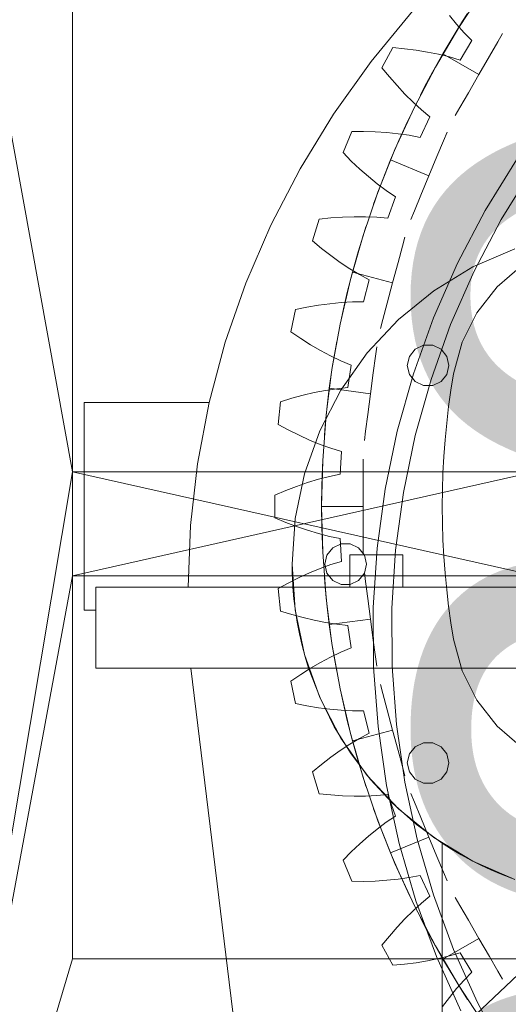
# Model space of a CAD drawing. Header units: millimetres. Extents: x -4395 to 65662, y -65530 to 6847.
# Tile 856 of 1034: x 23927 to 24139, y 1509 to 1936. Entities that reach past the tile are written whole.
import ezdxf

# ---------------------------------------------------------------- set-up
doc = ezdxf.new("R2010")
doc.units = ezdxf.units.MM
for name, color, linetype, lineweight in [('COTAS_O', 1, 'Continuous', 0), ('COTAS_P', 1, 'Continuous', 0), ('lateral_briquetadora', 7, 'Continuous', 0)]:
    doc.layers.add(name, color=color, linetype=linetype, lineweight=lineweight)
doc.dimstyles.new('R19_100', dxfattribs={"dimtxt": 250, "dimasz": 150, "dimexe": 150, "dimexo": 80, "dimgap": 100, "dimtad": 1, "dimtih": 1, "dimtoh": 1, "dimdsep": 46, "dimcen": 0.09, "dimadec": 0, "dimazin": 0, "dimtfac": 1, "dimtdec": 4, "dimtofl": 0, "dimtmove": 0, "dimatfit": 3, "dimfxl": 1, "dimtolj": 1, "dimtzin": 0, "dimarcsym": 0})

# ---------------------------------------------------------------- blocks, each defined once
blk = doc.blocks.new('DIM_R33_4')
at = {"layer": 'COTAS_P'}
for p, q in [((15248.37, 1279.09), (24311.82, 4109.09)), ((24311.82, 4109.09), (24155.23, 4107.34)), ((24311.82, 4109.09), (24182.05, 4021.43)), ((24580.07, 3250), (24311.82, 4109.09)), ((15248.37, 1279.09), (15378.14, 1366.76)), ((15248.37, 1279.09), (15404.97, 1280.85)), ((15516.62, 420), (15248.37, 1279.09))]:
    blk.add_line(p, q, dxfattribs=at)
blk.add_text('9495 P', height=250, rotation=17.3406, dxfattribs=at).set_placement((19750.29, 2789.55))
blk = doc.blocks.new('DIM_R33_27')
at = {"layer": 'COTAS_O'}
for p, q in [((23750.07, 2330), (24450.07, 2330)), ((24450.07, 2330), (24405.07, 2180)), ((24450.07, 0), (24450.07, 2330)), ((24450.07, 2330), (24495.07, 2180)), ((24450.07, 0), (24405.07, 150)), ((24450.07, 0), (24495.07, 150)), ((23750.07, 0), (24450.07, 0))]:
    blk.add_line(p, q, dxfattribs=at)
blk.add_text('2330 O', height=250, rotation=90, dxfattribs=at).set_placement((24350.07, 1165))

msp = doc.modelspace()

# ---------------------------------------------------------------- linework, layer by layer
at = {"layer": 'lateral_briquetadora'}
for p, q in [((23870.067, 2180), (23950.067, 1740)), ((24117.187, 1932.486), (24128.123, 1949.08)), ((23950.067, 1940), (23950.067, 1740)), ((24079.277, 1917.784), (24097.191, 1939.592)), ((24116.288, 1933.879), (24113.148, 1937.691)), ((24118.876, 1935.172), (24121.069, 1938.588)), ((24107.105, 1915.36), (24117.187, 1932.486)), ((24115.017, 1928.964), (24118.876, 1935.172)), ((24119.547, 1930.245), (24116.288, 1933.879)), ((24110.369, 1921.125), (24115.017, 1928.964)), ((24122.937, 1926.816), (24119.547, 1930.245)), ((24134.167, 1926.344), (24136.194, 1929.856)), ((24117.873, 1918.368), (24122.937, 1926.816)), ((24130.513, 1920.016), (24134.167, 1926.344)), ((24083.977, 1915.089), (24088.625, 1923.786)), ((24088.625, 1923.786), (24093.718, 1923.307)), ((24093.718, 1923.307), (24098.734, 1922.673)), ((24098.734, 1922.673), (24103.668, 1921.874)), ((24103.668, 1921.874), (24108.51, 1920.902)), ((24110.369, 1921.125), (24105.905, 1913.181)), ((24108.51, 1920.902), (24113.251, 1919.742)), ((24125.957, 1912.125), (24110.369, 1921.125)), ((24113.251, 1919.742), (24117.873, 1918.368)), ((24125.957, 1912.125), (24130.513, 1920.016)), ((24063.036, 1895), (24079.277, 1917.784)), ((24097.904, 1897.745), (24107.105, 1915.36)), ((24087.204, 1911.12), (24083.977, 1915.089)), ((24090.518, 1907.302), (24087.204, 1911.12)), ((24105.905, 1913.181), (24102.458, 1906.735)), ((24125.957, 1912.125), (24121.402, 1904.234)), ((24093.923, 1903.643), (24090.518, 1907.302)), ((24097.422, 1900.157), (24093.923, 1903.643)), ((24102.458, 1906.735), (24100.595, 1903.127)), ((24121.402, 1904.234), (24117.748, 1897.906)), ((24101.021, 1896.86), (24097.422, 1900.157)), ((24048.537, 1871.338), (24063.036, 1895)), ((24089.606, 1879.686), (24097.904, 1897.745)), ((24104.731, 1893.78), (24101.021, 1896.86)), ((24117.748, 1897.906), (24115.721, 1894.394)), ((24091.261, 1883.486), (24094.276, 1890.145)), ((24094.276, 1890.145), (24096.004, 1893.818)), ((24100.52, 1884.876), (24104.731, 1893.78)), ((24067.108, 1878.29), (24070.881, 1887.401)), ((24070.881, 1887.401), (24075.996, 1887.424)), ((24075.996, 1887.424), (24081.05, 1887.284)), ((24081.05, 1887.284), (24086.039, 1886.973)), ((24086.039, 1886.973), (24090.953, 1886.481)), ((24090.953, 1886.481), (24095.785, 1885.79)), ((24095.785, 1885.79), (24100.52, 1884.876)), ((24110.589, 1883.388), (24112.14, 1887.134)), ((24087.676, 1875.108), (24091.261, 1883.486)), ((24107.792, 1876.637), (24110.589, 1883.388)), ((24070.708, 1874.657), (24067.108, 1878.29)), ((24082.234, 1861.23), (24089.606, 1879.686)), ((24074.381, 1871.182), (24070.708, 1874.657)), ((24087.676, 1875.108), (24084.286, 1866.648)), ((24104.306, 1868.219), (24087.676, 1875.108)), ((24104.306, 1868.219), (24107.792, 1876.637)), ((24142.147, 1875.146), (24128.609, 1853.206)), ((24035.844, 1846.9), (24048.537, 1871.338)), ((24078.128, 1867.875), (24074.381, 1871.182)), ((24148.805, 1870.711), (24135.559, 1849.244)), ((24081.951, 1864.748), (24078.128, 1867.875)), ((24084.286, 1866.648), (24081.71, 1859.808)), ((24085.856, 1861.82), (24081.951, 1864.748)), ((24104.306, 1868.219), (24100.819, 1859.801)), ((24075.806, 1842.425), (24082.234, 1861.23)), ((24089.85, 1859.118), (24085.856, 1861.82)), ((24081.71, 1859.808), (24080.335, 1855.988)), ((24086.532, 1849.845), (24089.85, 1859.118)), ((24100.819, 1859.801), (24098.022, 1853.051)), ((24098.022, 1853.051), (24096.471, 1849.304)), ((24128.609, 1853.206), (24116.631, 1830.376)), ((24053.926, 1840.015), (24056.789, 1849.452)), ((24056.789, 1849.452), (24061.877, 1849.977)), ((24061.877, 1849.977), (24066.921, 1850.333)), ((24066.921, 1850.333), (24071.915, 1850.512)), ((24071.915, 1850.512), (24076.855, 1850.504)), ((24076.855, 1850.504), (24081.731, 1850.29)), ((24081.731, 1850.29), (24086.532, 1849.845)), ((24135.559, 1849.244), (24123.841, 1826.908)), ((24025.01, 1821.79), (24035.844, 1846.9)), ((24075.765, 1842.292), (24076.998, 1846.159)), ((24057.866, 1836.753), (24053.926, 1840.015)), ((24070.339, 1823.318), (24075.806, 1842.425)), ((24073.644, 1835.296), (24075.765, 1842.292)), ((24092.819, 1837.722), (24093.869, 1841.639)), ((24061.861, 1833.655), (24057.866, 1836.753)), ((24071.183, 1826.522), (24073.644, 1835.296)), ((24090.928, 1830.664), (24092.819, 1837.722)), ((24123.358, 1828.743), (24141.51, 1836.628)), ((24065.915, 1830.73), (24061.861, 1833.655)), ((24070.026, 1827.994), (24065.915, 1830.73)), ((24088.57, 1821.863), (24090.928, 1830.664)), ((24116.631, 1830.376), (24106.273, 1806.767)), ((24071.183, 1826.522), (24068.927, 1817.692)), ((24074.199, 1825.462), (24070.026, 1827.994)), ((24088.57, 1821.863), (24071.183, 1826.522)), ((24106.449, 1818.461), (24123.358, 1828.743)), ((24123.841, 1826.908), (24113.706, 1803.81)), ((24133.825, 1820.153), (24144.57, 1829.456)), ((24016.082, 1796.116), (24025.01, 1821.79)), ((24065.847, 1803.959), (24070.339, 1823.318)), ((24078.439, 1823.165), (24074.199, 1825.462)), ((24076.046, 1813.611), (24078.439, 1823.165)), ((24088.57, 1821.863), (24086.211, 1813.062)), ((24068.927, 1817.692), (24067.266, 1810.574)), ((24091.097, 1805.971), (24106.449, 1818.461)), ((24125.102, 1808.933), (24133.825, 1820.153)), ((24061.434, 1812.843), (24066.35, 1813.318)), ((24066.35, 1813.318), (24071.224, 1813.583)), ((24071.224, 1813.583), (24076.046, 1813.611)), ((24086.211, 1813.062), (24084.32, 1806.004)), ((24044.561, 1800.633), (24046.484, 1810.305)), ((24046.484, 1810.305), (24051.496, 1811.325)), ((24051.496, 1811.325), (24056.481, 1812.174)), ((24056.481, 1812.174), (24061.434, 1812.843)), ((24067.266, 1810.574), (24066.401, 1806.608)), ((24118.735, 1796.226), (24125.102, 1808.933)), ((24077.589, 1791.508), (24091.097, 1805.971)), ((24084.32, 1806.004), (24083.271, 1802.087)), ((24106.273, 1806.767), (24097.584, 1782.495)), ((24048.8, 1797.772), (24044.561, 1800.633)), ((24062.341, 1784.398), (24065.847, 1803.959)), ((24113.706, 1803.81), (24105.205, 1780.062)), ((24009.098, 1769.987), (24016.082, 1796.116)), ((24053.081, 1795.081), (24048.8, 1797.772)), ((24063.657, 1792.432), (24064.376, 1796.427)), ((24114.969, 1782.522), (24118.735, 1796.226)), ((24057.401, 1792.568), (24053.081, 1795.081)), ((24061.761, 1790.247), (24057.401, 1792.568)), ((24062.468, 1785.22), (24063.657, 1792.432)), ((24081.162, 1790.127), (24081.692, 1794.148)), ((24098.33, 1793.162), (24095.833, 1790.031)), ((24101.939, 1794.9), (24098.33, 1793.162)), ((24105.945, 1794.9), (24101.939, 1794.9)), ((24109.553, 1793.162), (24105.945, 1794.9)), ((24112.051, 1790.031), (24109.553, 1793.162)), ((24066.162, 1788.137), (24061.761, 1790.247)), ((24070.607, 1786.266), (24066.162, 1788.137)), ((24066.177, 1775.34), (24077.589, 1791.508)), ((24080.209, 1782.883), (24081.162, 1790.127)), ((24095.833, 1790.031), (24094.942, 1786.126)), ((24112.942, 1786.126), (24112.051, 1790.031)), ((24059.83, 1764.683), (24062.341, 1784.398)), ((24061.173, 1776.199), (24062.468, 1785.22)), ((24069.161, 1776.524), (24070.607, 1786.266)), ((24094.942, 1786.126), (24095.833, 1782.221)), ((24112.051, 1782.221), (24112.942, 1786.126)), ((24079.019, 1773.849), (24080.209, 1782.883)), ((24097.584, 1782.495), (24090.606, 1757.676)), ((24095.833, 1782.221), (24098.33, 1779.089)), ((24098.33, 1779.089), (24101.939, 1777.351)), ((24105.205, 1780.062), (24098.378, 1755.78)), ((24105.945, 1777.351), (24109.553, 1779.089)), ((24109.553, 1779.089), (24112.051, 1782.221)), ((24113.822, 1775.389), (24114.969, 1782.522)), ((24054.695, 1774.327), (24059.541, 1775.282)), ((24057.072, 1757.768), (24066.177, 1775.34)), ((24059.541, 1775.282), (24064.365, 1776.024)), ((24061.173, 1776.199), (24060.089, 1767.151)), ((24079.019, 1773.849), (24061.173, 1776.199)), ((24064.365, 1776.024), (24069.161, 1776.524)), ((24101.939, 1777.351), (24105.945, 1777.351)), ((24112.827, 1768.233), (24113.822, 1775.389)), ((24039.1, 1760.522), (24040.066, 1770.336)), ((24040.066, 1770.336), (24044.954, 1771.843)), ((24044.954, 1771.843), (24049.832, 1773.176)), ((24049.832, 1773.176), (24054.695, 1774.327)), ((24079.019, 1773.849), (24077.83, 1764.816)), ((24009.102, 1770), (23955.067, 1770)), ((23955.067, 1770), (23955.067, 1680)), ((24004.088, 1743.516), (24009.098, 1769.987)), ((24009.098, 1769.987), (24009.102, 1770)), ((24060.089, 1767.151), (24059.371, 1759.876)), ((24111.985, 1761.057), (24112.827, 1768.233)), ((24058.321, 1744.867), (24059.83, 1764.683)), ((24077.83, 1764.816), (24076.876, 1757.571)), ((24043.6, 1758.091), (24039.1, 1760.522)), ((24048.123, 1755.832), (24043.6, 1758.091)), ((24050.444, 1739.121), (24057.072, 1757.768)), ((24059.371, 1759.876), (24059.031, 1755.831)), ((24076.876, 1757.571), (24076.347, 1753.551)), ((24090.606, 1757.676), (24085.373, 1732.432)), ((24111.295, 1753.865), (24111.985, 1761.057)), ((24052.669, 1753.754), (24048.123, 1755.832)), ((24057.236, 1751.872), (24052.669, 1753.754)), ((24098.378, 1755.78), (24093.258, 1731.082)), ((24110.758, 1746.66), (24111.295, 1753.865)), ((24061.822, 1750.204), (24057.236, 1751.872)), ((24066.429, 1748.777), (24061.822, 1750.204)), ((24057.817, 1725), (24058.321, 1744.867)), ((24058.161, 1741.418), (24058.352, 1745.473)), ((24065.945, 1738.94), (24066.429, 1748.777)), ((24075.817, 1741.418), (24075.817, 1745.473)), ((24110.375, 1739.446), (24110.758, 1746.66)), ((24001.074, 1716.815), (24004.088, 1743.516)), ((24057.923, 1734.112), (24058.161, 1741.418)), ((24075.817, 1734.112), (24075.817, 1741.418)), ((23950.067, 1740), (23879.479, 1320)), ((23950.067, 1740), (23950.067, 1695)), ((24150.067, 1695), (23950.067, 1740)), ((24150.067, 1740), (23950.067, 1740)), ((23950.067, 1695), (24150.067, 1740)), ((24046.418, 1719.744), (24050.444, 1739.121)), ((24051.764, 1735.336), (24056.493, 1736.762)), ((24056.493, 1736.762), (24061.221, 1737.973)), ((24061.221, 1737.973), (24065.945, 1738.94)), ((24110.144, 1732.224), (24110.375, 1739.446)), ((24037.597, 1729.931), (24042.314, 1731.909)), ((24042.314, 1731.909), (24047.037, 1733.714)), ((24047.037, 1733.714), (24051.764, 1735.336)), ((24057.817, 1725), (24057.923, 1734.112)), ((24075.817, 1725), (24075.817, 1734.112)), ((24085.373, 1732.432), (24081.911, 1706.884)), ((24110.067, 1725), (24110.144, 1732.224)), ((24037.597, 1720.069), (24037.597, 1729.931)), ((24093.258, 1731.082), (24089.871, 1706.087)), ((24075.817, 1725), (24057.817, 1725)), ((24058.321, 1705.133), (24057.817, 1725)), ((24057.817, 1725), (24057.923, 1715.888)), ((24075.817, 1725), (24075.817, 1715.888)), ((24110.144, 1717.776), (24110.067, 1725)), ((24042.314, 1718.091), (24037.597, 1720.069)), ((24045.067, 1700), (24046.418, 1719.744)), ((24000.067, 1690), (24001.074, 1716.815)), ((24047.037, 1716.286), (24042.314, 1718.091)), ((24051.764, 1714.664), (24047.037, 1716.286)), ((24057.923, 1715.888), (24058.161, 1708.582)), ((24075.817, 1715.888), (24075.817, 1708.582)), ((24110.375, 1710.554), (24110.144, 1717.776)), ((24056.493, 1713.238), (24051.764, 1714.664)), ((24061.221, 1712.027), (24056.493, 1713.238)), ((24065.945, 1711.06), (24061.221, 1712.027)), ((24066.429, 1701.223), (24065.945, 1711.06)), ((24110.758, 1703.34), (24110.375, 1710.554)), ((24058.161, 1708.582), (24058.352, 1704.527)), ((24062.656, 1707.036), (24060.159, 1703.905)), ((24066.265, 1708.774), (24062.656, 1707.036)), ((24070.27, 1708.774), (24066.265, 1708.774)), ((24073.879, 1707.036), (24070.27, 1708.774)), ((24076.376, 1703.905), (24073.879, 1707.036)), ((24075.817, 1708.582), (24075.817, 1704.527)), ((24081.911, 1706.884), (24080.236, 1681.158)), ((24059.83, 1685.317), (24058.321, 1705.133)), ((24060.159, 1703.905), (24059.267, 1700)), ((24070.067, 1704), (24093.067, 1704)), ((24070.067, 1704), (24070.067, 1690)), ((24077.267, 1700), (24076.376, 1703.905)), ((24089.871, 1706.087), (24088.232, 1680.916)), ((24093.067, 1704), (24093.067, 1690)), ((24111.295, 1696.135), (24110.758, 1703.34)), ((24045.075, 1698.57), (24045.067, 1700)), ((24046.418, 1680.256), (24045.067, 1700)), ((24045.096, 1697.141), (24045.075, 1698.57)), ((24052.669, 1696.246), (24057.236, 1698.128)), ((24057.236, 1698.128), (24061.822, 1699.796)), ((24059.267, 1700), (24060.159, 1696.095)), ((24061.822, 1699.796), (24066.429, 1701.223)), ((24076.376, 1696.095), (24077.267, 1700)), ((23950.067, 1695), (23880.462, 1320)), ((23950.067, 1695), (23950.067, 1529)), ((23950.067, 1695), (24150.067, 1695)), ((24043.6, 1691.909), (24048.123, 1694.168)), ((24045.131, 1695.712), (24045.096, 1697.141)), ((24045.18, 1694.283), (24045.131, 1695.712)), ((24045.244, 1692.854), (24045.18, 1694.283)), ((24048.123, 1694.168), (24052.669, 1696.246)), ((24059.371, 1690.124), (24059.031, 1694.169)), ((24060.159, 1696.095), (24062.656, 1692.964)), ((24073.879, 1692.964), (24076.376, 1696.095)), ((24076.876, 1692.429), (24076.347, 1696.449)), ((24111.985, 1688.943), (24111.295, 1696.135)), ((23960.067, 1690), (24000.067, 1690)), ((24045.413, 1690), (23960.067, 1690)), ((24278.603, 1690), (23960.067, 1690)), ((23960.067, 1690), (23960.067, 1655)), ((23960.067, 1690), (23960.067, 1680)), ((24070.067, 1690), (24000.067, 1690)), ((24940.067, 1690), (24000.067, 1690)), ((24039.1, 1689.478), (24043.6, 1691.909)), ((24040.066, 1679.664), (24039.1, 1689.478)), ((24045.321, 1691.427), (24045.244, 1692.854)), ((24045.413, 1690), (24045.321, 1691.427)), ((24045.413, 1690), (24070.067, 1690)), ((24045.413, 1690), (24045.855, 1684.913)), ((24060.089, 1682.849), (24059.371, 1690.124)), ((24062.656, 1692.964), (24066.265, 1691.226)), ((24066.265, 1691.226), (24070.27, 1691.226)), ((24093.067, 1690), (24070.067, 1690)), ((24070.27, 1691.226), (24073.879, 1692.964)), ((24077.83, 1685.184), (24076.876, 1692.429)), ((24278.603, 1690), (24093.067, 1690)), ((24093.067, 1690), (24280.067, 1690)), ((24062.341, 1665.602), (24059.83, 1685.317)), ((24079.019, 1676.151), (24077.83, 1685.184)), ((24112.827, 1681.767), (24111.985, 1688.943)), ((24045.855, 1684.913), (24046.475, 1679.844)), ((24061.173, 1673.801), (24060.089, 1682.849)), ((24080.236, 1681.158), (24080.357, 1655.377)), ((24088.232, 1680.916), (24088.35, 1655.693)), ((24113.822, 1674.611), (24112.827, 1681.767)), ((23960.067, 1680), (23955.067, 1680)), ((24044.954, 1678.157), (24040.066, 1679.664)), ((24049.832, 1676.824), (24044.954, 1678.157)), ((24050.444, 1660.879), (24046.418, 1680.256)), ((24046.475, 1679.844), (24047.274, 1674.8)), ((24054.695, 1675.673), (24049.832, 1676.824)), ((24047.274, 1674.8), (24048.25, 1669.788)), ((24059.541, 1674.718), (24054.695, 1675.673)), ((24064.365, 1673.976), (24059.541, 1674.718)), ((24079.019, 1676.151), (24061.173, 1673.801)), ((24061.173, 1673.801), (24062.468, 1664.78)), ((24069.161, 1673.476), (24064.365, 1673.976)), ((24070.607, 1663.734), (24069.161, 1673.476)), ((24079.019, 1676.151), (24080.209, 1667.117)), ((24114.969, 1667.478), (24113.822, 1674.611)), ((24048.25, 1669.788), (24049.402, 1664.813)), ((24049.402, 1664.813), (24050.728, 1659.882)), ((24065.847, 1646.041), (24062.341, 1665.602)), ((24062.468, 1664.78), (24063.657, 1657.568)), ((24066.162, 1661.863), (24070.607, 1663.734)), ((24080.209, 1667.117), (24081.162, 1659.873)), ((24118.735, 1653.774), (24114.969, 1667.478)), ((24057.072, 1642.232), (24050.444, 1660.879)), ((24050.728, 1659.882), (24052.227, 1655)), ((24057.401, 1657.432), (24061.761, 1659.753)), ((24061.761, 1659.753), (24066.162, 1661.863)), ((24081.162, 1659.873), (24081.692, 1655.852)), ((24053.081, 1654.919), (24057.401, 1657.432)), ((24063.657, 1657.568), (24064.376, 1653.573)), ((24080.357, 1655.377), (24082.272, 1629.667)), ((24088.35, 1655.693), (24090.225, 1630.539)), ((24052.227, 1655), (23960.067, 1655)), ((24289.677, 1655), (23960.067, 1655)), ((24289.677, 1655), (24001.28, 1655)), ((24052.227, 1655), (24001.28, 1655)), ((24020.067, 1500), (24001.28, 1655)), ((24044.561, 1649.367), (24048.8, 1652.228)), ((24048.8, 1652.228), (24053.081, 1654.919)), ((24057.165, 1642.017), (24052.227, 1655)), ((24125.102, 1641.067), (24118.735, 1653.774)), ((24046.484, 1639.695), (24044.561, 1649.367)), ((24084.32, 1643.996), (24083.271, 1647.913)), ((24070.339, 1626.682), (24065.847, 1646.041)), ((24067.266, 1639.426), (24066.401, 1643.392)), ((24086.211, 1636.938), (24084.32, 1643.996)), ((24051.496, 1638.675), (24046.484, 1639.695)), ((24056.481, 1637.826), (24051.496, 1638.675)), ((24066.177, 1624.66), (24057.072, 1642.232)), ((24063.323, 1629.567), (24057.165, 1642.017)), ((24068.927, 1632.308), (24067.266, 1639.426)), ((24133.825, 1629.847), (24125.102, 1641.067)), ((24061.434, 1637.157), (24056.481, 1637.826)), ((24066.35, 1636.682), (24061.434, 1637.157)), ((24071.224, 1636.417), (24066.35, 1636.682)), ((24076.046, 1636.389), (24071.224, 1636.417)), ((24078.439, 1626.835), (24076.046, 1636.389)), ((24088.57, 1628.137), (24086.211, 1636.938)), ((24070.644, 1617.763), (24063.323, 1629.567)), ((24071.183, 1623.478), (24068.927, 1632.308)), ((24082.272, 1629.667), (24085.974, 1604.153)), ((24090.225, 1630.539), (24093.846, 1605.577)), ((24144.57, 1620.544), (24133.825, 1629.847)), ((24075.806, 1607.575), (24070.339, 1626.682)), ((24088.57, 1628.137), (24071.183, 1623.478)), ((24074.199, 1624.538), (24078.439, 1626.835)), ((24088.57, 1628.137), (24090.928, 1619.336)), ((24065.915, 1619.27), (24070.026, 1622.006)), ((24077.589, 1608.492), (24066.177, 1624.66)), ((24070.026, 1622.006), (24074.199, 1624.538)), ((24071.183, 1623.478), (24073.644, 1614.704)), ((24101.939, 1622.649), (24098.33, 1620.911)), ((24105.945, 1622.649), (24101.939, 1622.649)), ((24109.553, 1620.911), (24105.945, 1622.649)), ((24061.861, 1616.345), (24065.915, 1619.27)), ((24079.06, 1606.713), (24070.644, 1617.763)), ((24090.928, 1619.336), (24092.819, 1612.278)), ((24095.833, 1617.779), (24094.942, 1613.874)), ((24098.33, 1620.911), (24095.833, 1617.779)), ((24112.051, 1617.779), (24109.553, 1620.911)), ((24112.942, 1613.874), (24112.051, 1617.779)), ((24053.926, 1609.985), (24057.866, 1613.247)), ((24057.866, 1613.247), (24061.861, 1616.345)), ((24073.644, 1614.704), (24075.764, 1607.708)), ((24094.942, 1613.874), (24095.833, 1609.969)), ((24112.051, 1609.969), (24112.942, 1613.874)), ((24056.789, 1600.548), (24053.926, 1609.985)), ((24091.097, 1594.029), (24077.589, 1608.492)), ((24092.819, 1612.278), (24093.869, 1608.361)), ((24095.833, 1609.969), (24098.33, 1606.838)), ((24109.553, 1606.838), (24112.051, 1609.969)), ((24075.764, 1607.708), (24076.998, 1603.841)), ((24082.234, 1588.77), (24075.806, 1607.575)), ((24088.496, 1596.52), (24079.06, 1606.713)), ((24085.974, 1604.153), (24091.443, 1578.959)), ((24093.846, 1605.577), (24099.197, 1580.927)), ((24098.33, 1606.838), (24101.939, 1605.1)), ((24101.939, 1605.1), (24105.945, 1605.1)), ((24105.945, 1605.1), (24109.553, 1606.838)), ((24061.877, 1600.023), (24056.789, 1600.548)), ((24066.921, 1599.667), (24061.877, 1600.023)), ((24071.915, 1599.488), (24066.921, 1599.667)), ((24081.731, 1599.71), (24076.855, 1599.496)), ((24086.532, 1600.155), (24081.731, 1599.71)), ((24089.85, 1590.882), (24086.532, 1600.155)), ((24098.022, 1596.949), (24096.471, 1600.696)), ((24076.855, 1599.496), (24071.915, 1599.488)), ((24098.863, 1587.276), (24088.496, 1596.52)), ((24100.819, 1590.199), (24098.022, 1596.949)), ((24081.71, 1590.193), (24080.335, 1594.012)), ((24106.449, 1581.539), (24091.097, 1594.029)), ((24084.286, 1583.352), (24081.71, 1590.193)), ((24081.951, 1585.252), (24085.856, 1588.18)), ((24089.606, 1570.314), (24082.234, 1588.77)), ((24085.856, 1588.18), (24089.85, 1590.882)), ((24110.067, 1579.066), (24098.863, 1587.276)), ((24104.306, 1581.781), (24100.819, 1590.199)), ((24078.128, 1582.125), (24081.951, 1585.252)), ((24087.676, 1574.892), (24084.286, 1583.352)), ((24070.708, 1575.343), (24074.381, 1578.818)), ((24074.381, 1578.818), (24078.128, 1582.125)), ((24104.306, 1581.781), (24087.676, 1574.892)), ((24091.443, 1578.959), (24098.653, 1554.207)), ((24099.197, 1580.927), (24106.251, 1556.71)), ((24104.306, 1581.781), (24107.792, 1573.363)), ((24123.358, 1571.257), (24106.449, 1581.539)), ((24110.067, 1377.857), (24110.067, 1579.066)), ((24110.067, 1315), (24110.067, 1579.066)), ((24110.067, 1579.066), (24114.125, 1576.478)), ((24067.108, 1571.71), (24070.708, 1575.343)), ((24087.676, 1574.892), (24091.261, 1566.514)), ((24114.125, 1576.478), (24118.267, 1574.025)), ((24070.881, 1562.599), (24067.108, 1571.71)), ((24097.904, 1552.255), (24089.606, 1570.314)), ((24107.792, 1573.363), (24110.589, 1566.612)), ((24118.267, 1574.025), (24122.488, 1571.711)), ((24122.488, 1571.711), (24126.783, 1569.539)), ((24141.51, 1563.372), (24123.358, 1571.257)), ((24091.261, 1566.514), (24094.276, 1559.856)), ((24110.589, 1566.612), (24112.14, 1562.866)), ((24126.783, 1569.539), (24131.148, 1567.511)), ((24131.148, 1567.511), (24135.578, 1565.628)), ((24135.578, 1565.628), (24140.067, 1563.893)), ((24075.996, 1562.576), (24070.881, 1562.599)), ((24081.05, 1562.716), (24075.996, 1562.576)), ((24086.039, 1563.027), (24081.05, 1562.716)), ((24090.953, 1563.519), (24086.039, 1563.027)), ((24095.785, 1564.21), (24090.953, 1563.519)), ((24100.52, 1565.124), (24095.785, 1564.21)), ((24104.731, 1556.22), (24100.52, 1565.124)), ((24094.276, 1559.856), (24096.004, 1556.182)), ((24097.422, 1549.843), (24101.021, 1553.14)), ((24098.653, 1554.207), (24107.57, 1530.017)), ((24101.021, 1553.14), (24104.731, 1556.22)), ((24106.251, 1556.71), (24114.975, 1533.043)), ((24117.748, 1552.094), (24115.721, 1555.606)), ((24093.923, 1546.357), (24097.422, 1549.843)), ((24107.105, 1534.64), (24097.904, 1552.255)), ((24121.402, 1545.766), (24117.748, 1552.094)), ((24090.518, 1542.698), (24093.923, 1546.357)), ((24102.458, 1543.266), (24100.595, 1546.873)), ((24125.957, 1537.875), (24121.402, 1545.766)), ((24087.204, 1538.88), (24090.518, 1542.698)), ((24105.904, 1536.82), (24102.458, 1543.266)), ((24083.977, 1534.911), (24087.204, 1538.88)), ((24110.369, 1528.875), (24105.904, 1536.82)), ((24125.957, 1537.875), (24110.369, 1528.875)), ((24125.957, 1537.875), (24130.513, 1529.984)), ((24088.625, 1526.214), (24083.977, 1534.911)), ((24117.187, 1517.514), (24107.105, 1534.64)), ((24117.873, 1531.632), (24113.251, 1530.258)), ((24114.975, 1533.043), (24125.326, 1510.041)), ((24122.937, 1523.184), (24117.873, 1531.632)), ((23950.067, 1529), (23886.973, 1320)), ((24150.067, 1529), (23929.237, 1320)), ((24150.067, 1529), (23950.067, 1529)), ((24098.734, 1527.327), (24093.718, 1526.693)), ((24103.668, 1528.126), (24098.734, 1527.327)), ((24108.51, 1529.098), (24103.668, 1528.126)), ((24107.57, 1530.017), (24118.149, 1506.506)), ((24113.251, 1530.258), (24108.51, 1529.098)), ((24110.369, 1528.875), (24115.017, 1521.036)), ((24130.513, 1529.984), (24134.167, 1523.656)), ((24093.718, 1526.693), (24088.625, 1526.214)), ((24119.547, 1519.755), (24122.937, 1523.184)), ((24134.167, 1523.656), (24136.194, 1520.144)), ((24115.017, 1521.036), (24118.876, 1514.828)), ((24116.288, 1516.121), (24119.547, 1519.755)), ((24113.148, 1512.309), (24116.288, 1516.121)), ((24128.123, 1500.92), (24117.187, 1517.514)), ((24118.876, 1514.828), (24121.069, 1511.412)), ((24110.118, 1508.334), (24113.148, 1512.309)), ((24125.326, 1510.041), (24137.253, 1487.816))]:
    msp.add_line(p, q, dxfattribs=at)

# ---------------------------------------------------------------- dimensions: what is measured, and where the dimension line sits
at = {"layer": 'COTAS_O'}
dim = msp.add_aligned_dim(p1=(23750.067, 0), p2=(23750.067, 2330), distance=-700, text='<> O', dimstyle='R19_100', dxfattribs=at)
dim.commit()
dim.dimension.update_dxf_attribs({"geometry": 'DIM_R33_27', "text_midpoint": (24450.067, 1165)})
at = {"layer": 'COTAS_P'}
dim = msp.add_aligned_dim(p1=(15516.618, 420), p2=(24580.067, 3250), distance=900, text='<> P', dimstyle='R19_100', dxfattribs=at)
dim.commit()
dim.dimension.update_dxf_attribs({"geometry": 'DIM_R33_4', "text_midpoint": (19780.096, 2694.095)})

doc.saveas('drawing.dxf')
